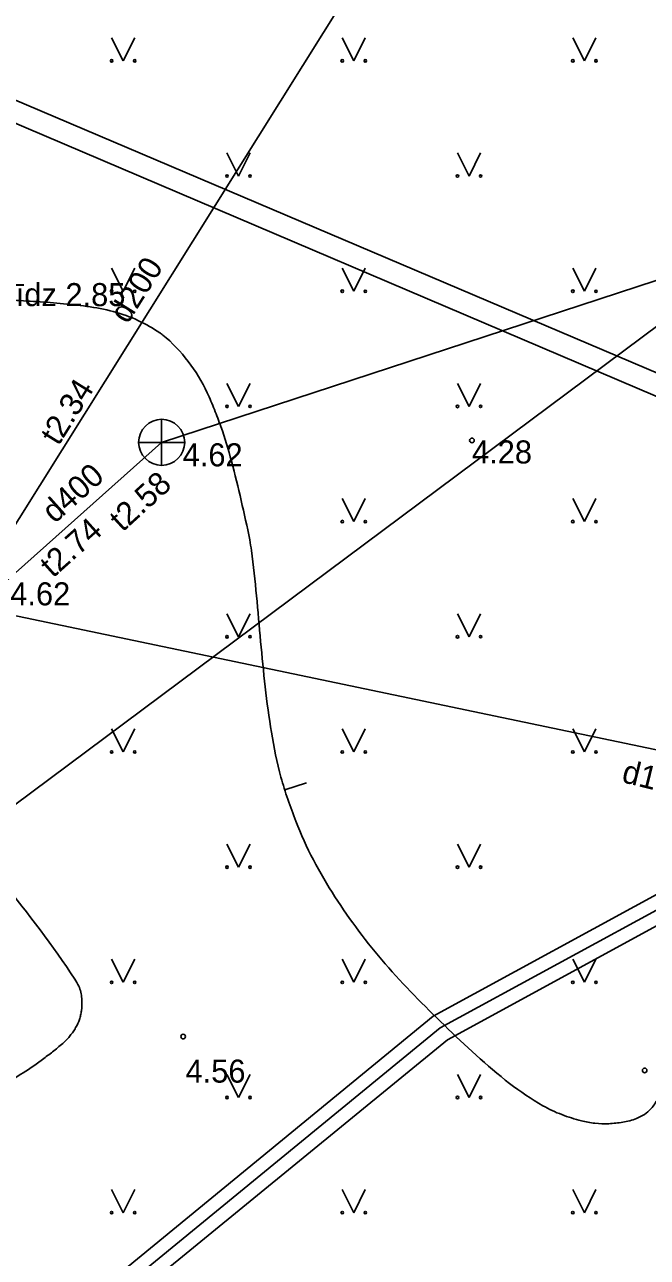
# Model space of a CAD drawing. Extents: x 519536 to 519949, y 326041 to 326519.
# Drawn here: x 519817.86 to 519831.36, y 326164.03 to 326190.79 of the extents above; entities that cross this region are included whole.
import ezdxf

# ---------------------------------------------------------------- set-up
doc = ezdxf.new("R2010")
doc.units = 0
for name, color, linetype in [('GAZE_VADP_ASP1_####_#', 7, 'Continuous'), ('RELJ_AATZ_####_TKST_#', 7, 'Continuous'), ('RELJ_ELEM_####_####_#', 7, 'Continuous'), ('RELJ_HORZ_PAMT_####_#', 7, 'Continuous'), ('SAKT_VADP_NEDR_####_#', 7, 'Continuous'), ('SKAN_ELEM_####_####_#', 7, 'Continuous'), ('SKAN_ELEM_PAST_TKST_#', 7, 'Continuous'), ('SKAN_VADP_PAST_####_#', 7, 'Continuous'), ('SKAN_VADP_PAST_TKST_#', 7, 'Continuous'), ('SKAN_VADP_SPDK_####_#', 7, 'Continuous'), ('TERT_ELEM_####_####_#', 7, 'Continuous')]:
    doc.layers.add(name, color=color, linetype=linetype)

msp = doc.modelspace()

# ---------------------------------------------------------------- linework, layer by layer
at = {"layer": 'GAZE_VADP_ASP1_####_#'}
msp.add_lwpolyline([(519815.202, 326172.026), (519835.655, 326187.288)], dxfattribs=at)
at = {"layer": 'RELJ_ELEM_####_####_#'}
for centre in [(519827.562, 326181.761), (519821.301, 326168.823), (519831.306, 326168.089)]:
    msp.add_circle(centre, 0.05, dxfattribs=at)
at = {"layer": 'RELJ_HORZ_PAMT_####_#'}
msp.add_line((519823.978, 326174.33), (519823.502, 326174.177), dxfattribs=at)
for points in [[(519793.848, 326205.538), (519793.854, 326205.527), (519794.268, 326204.759), (519794.704, 326203.999), (519795.775, 326202.638), (519796.728, 326201.832), (519797.694, 326201.054), (519798.679, 326200.304), (519799.684, 326199.581), (519801.32, 326198.439), (519801.828, 326198.085), (519802.927, 326197.389), (519803.496, 326197.072), (519804.074, 326196.77), (519805.265, 326196.231), (519806.488, 326195.764), (519807.103, 326195.629), (519807.737, 326195.593), (519808.376, 326195.578), (519809.008, 326195.503), (519809.793, 326195.325), (519810.16, 326195.165), (519810.49, 326194.925), (519810.792, 326194.54), (519811.058, 326194.147), (519811.509, 326193.343), (519812.291, 326191.691), (519814.557, 326186.93), (519814.76, 326186.52), (519814.988, 326186.123), (519815.26, 326185.754), (519815.419, 326185.584), (519815.597, 326185.426), (519815.962, 326185.213), (519816.354, 326185.068), (519816.626, 326184.979), (519817.473, 326184.823), (519817.763, 326184.796), (519818.054, 326184.778), (519818.346, 326184.759), (519818.636, 326184.735), (519819.785, 326184.558), (519820.334, 326184.36), (519820.795, 326184.099)], [(519820.795, 326184.099), (519820.858, 326184.049), (519821.821, 326182.797), (519821.978, 326182.43), (519822.118, 326182.061), (519822.348, 326181.308), (519822.747, 326179.605)], [(519822.747, 326179.605), (519822.779, 326179.373), (519822.98, 326177.398), (519823.214, 326175.426), (519823.419, 326174.451), (519823.57, 326173.973), (519823.743, 326173.499), (519824.124, 326172.656), (519824.591, 326171.859), (519825.683, 326170.399), (519826.963, 326169.067), (519828.379, 326167.807), (519829.1, 326167.322), (519829.302, 326167.217), (519829.51, 326167.129), (519829.721, 326167.056), (519829.935, 326166.995), (519830.228, 326166.941), (519830.529, 326166.932), (519830.832, 326166.966), (519831.128, 326167.044), (519831.446, 326167.26), (519831.525, 326167.363), (519831.589, 326167.47), (519831.684, 326167.697), (519831.937, 326168.89), (519831.958, 326169.196), (519831.972, 326169.502), (519831.964, 326170.113), (519831.911, 326170.736), (519831.842, 326171.359), (519831.771, 326171.982), (519831.713, 326172.605), (519831.651, 326173.841), (519831.654, 326174.46), (519831.682, 326175.079), (519831.983, 326176.28), (519832.254, 326176.867), (519832.62, 326177.443), (519833.706, 326178.644), (519834.322, 326179.167), (519834.993, 326179.648), (519835.654, 326180.008), (519836.359, 326180.269), (519837.075, 326180.454), (519837.796, 326180.54), (519838.211, 326180.541), (519838.627, 326180.517), (519839.457, 326180.366), (519841.12, 326179.842), (519842.788, 326179.263), (519843.619, 326179.057), (519844.041, 326178.987), (519844.462, 326178.925), (519845.018, 326178.891), (519845.297, 326178.926), (519845.571, 326179.011), (519845.982, 326179.299), (519846.319, 326179.636), (519846.874, 326180.407), (519847.178, 326180.914), (519847.505, 326181.618)], [(519814.205, 326166.92), (519814.609, 326166.951), (519815.075, 326167.007), (519816.019, 326167.211), (519816.93, 326167.549), (519817.834, 326168.038), (519818.278, 326168.345), (519818.497, 326168.516), (519818.714, 326168.697), (519818.852, 326168.844), (519818.912, 326168.927), (519818.969, 326169.016), (519819.052, 326169.195), (519819.078, 326169.288), (519819.094, 326169.382), (519819.102, 326169.651), (519819.036, 326169.916), (519818.95, 326170.067), (519817.406, 326172.176), (519816.632, 326173.228), (519815.854, 326174.278), (519815.304, 326175.017), (519815.032, 326175.392), (519814.9, 326175.586), (519814.771, 326175.784), (519814.541, 326176.276), (519814.469, 326176.537), (519814.424, 326176.804), (519814.4, 326177.36), (519814.458, 326177.914), (519814.676, 326179.057), (519814.793, 326179.621), (519814.882, 326180.172), (519814.975, 326180.709)]]:
    msp.add_spline(points, degree=3, dxfattribs=at)
at = {"layer": 'SAKT_VADP_NEDR_####_#'}
for p, q in [((519826.72, 326169.268), (519835.492, 326174.051)), ((519826.875, 326169.011), (519836.041, 326174.009)), ((519827.029, 326168.753), (519836.608, 326173.976))]:
    msp.add_line(p, q, dxfattribs=at)
for points in [[(519826.72, 326169.268), (519812.719, 326157.769)], [(519826.875, 326169.011), (519812.917, 326157.57)], [(519827.029, 326168.753), (519813.116, 326157.371)]]:
    msp.add_lwpolyline(points, dxfattribs=at)
at = {"layer": 'SKAN_ELEM_####_####_#'}
for p, q in [((519820.834, 326181.22), (519820.834, 326182.22)), ((519820.334, 326181.72), (519821.334, 326181.72))]:
    msp.add_line(p, q, dxfattribs=at)
msp.add_circle((519820.834, 326181.72), 0.5, dxfattribs=at)
at = {"layer": 'SKAN_VADP_PAST_####_#'}
for p, q in [((519816.661, 326178.339), (519830.888, 326201.089)), ((519816.865, 326178.175), (519820.834, 326181.72)), ((519841.065, 326173.06), (519816.905, 326178.112))]:
    msp.add_line(p, q, dxfattribs=at)
at = {"layer": 'SKAN_VADP_SPDK_####_#'}
for p, q in [((519820.834, 326181.72), (519876.847, 326200.081)), ((519817.266, 326189.314), (519837.685, 326180.623)), ((519817.455, 326188.734), (519837.954, 326179.986))]:
    msp.add_line(p, q, dxfattribs=at)
at = {"layer": 'TERT_ELEM_####_####_#'}
for p, q in [((519819.75, 326190.5), (519820, 326190)), ((519820, 326190), (519820.25, 326190.5)), ((519824.75, 326190.5), (519825, 326190)), ((519825, 326190), (519825.25, 326190.5)), ((519829.75, 326190.5), (519830, 326190)), ((519830, 326190), (519830.25, 326190.5)), ((519822.25, 326188), (519822.5, 326187.5)), ((519822.5, 326187.5), (519822.75, 326188)), ((519827.25, 326188), (519827.5, 326187.5)), ((519827.5, 326187.5), (519827.75, 326188)), ((519819.75, 326185.5), (519820, 326185)), ((519820, 326185), (519820.25, 326185.5)), ((519824.75, 326185.5), (519825, 326185)), ((519825, 326185), (519825.25, 326185.5)), ((519829.75, 326185.5), (519830, 326185)), ((519830, 326185), (519830.25, 326185.5)), ((519822.25, 326183), (519822.5, 326182.5)), ((519822.5, 326182.5), (519822.75, 326183)), ((519827.25, 326183), (519827.5, 326182.5)), ((519827.5, 326182.5), (519827.75, 326183)), ((519824.75, 326180.5), (519825, 326180)), ((519825, 326180), (519825.25, 326180.5)), ((519829.75, 326180.5), (519830, 326180)), ((519830, 326180), (519830.25, 326180.5)), ((519822.25, 326178), (519822.5, 326177.5)), ((519822.5, 326177.5), (519822.75, 326178)), ((519827.25, 326178), (519827.5, 326177.5)), ((519827.5, 326177.5), (519827.75, 326178)), ((519819.75, 326175.5), (519820, 326175)), ((519820, 326175), (519820.25, 326175.5)), ((519824.75, 326175.5), (519825, 326175)), ((519825, 326175), (519825.25, 326175.5)), ((519829.75, 326175.5), (519830, 326175)), ((519830, 326175), (519830.25, 326175.5)), ((519822.25, 326173), (519822.5, 326172.5)), ((519822.5, 326172.5), (519822.75, 326173)), ((519827.25, 326173), (519827.5, 326172.5)), ((519827.5, 326172.5), (519827.75, 326173)), ((519819.75, 326170.5), (519820, 326170)), ((519820, 326170), (519820.25, 326170.5)), ((519824.75, 326170.5), (519825, 326170)), ((519825, 326170), (519825.25, 326170.5)), ((519829.75, 326170.5), (519830, 326170)), ((519830, 326170), (519830.25, 326170.5)), ((519822.25, 326168), (519822.5, 326167.5)), ((519822.5, 326167.5), (519822.75, 326168)), ((519827.25, 326168), (519827.5, 326167.5)), ((519827.5, 326167.5), (519827.75, 326168)), ((519819.75, 326165.5), (519820, 326165)), ((519820, 326165), (519820.25, 326165.5)), ((519824.75, 326165.5), (519825, 326165)), ((519825, 326165), (519825.25, 326165.5)), ((519829.75, 326165.5), (519830, 326165)), ((519830, 326165), (519830.25, 326165.5))]:
    msp.add_line(p, q, dxfattribs=at)
for centre, radius in [((519819.75, 326190), 0.028), ((519820.25, 326190), 0.0263), ((519824.75, 326190), 0.028), ((519825.25, 326190), 0.0263), ((519829.75, 326190), 0.028), ((519830.25, 326190), 0.0263), ((519822.25, 326187.5), 0.028), ((519822.75, 326187.5), 0.0263), ((519827.25, 326187.5), 0.028), ((519827.75, 326187.5), 0.0263), ((519819.75, 326185), 0.028), ((519820.25, 326185), 0.0263), ((519824.75, 326185), 0.028), ((519825.25, 326185), 0.0263), ((519829.75, 326185), 0.028), ((519830.25, 326185), 0.0263), ((519822.25, 326182.5), 0.028), ((519822.75, 326182.5), 0.0263), ((519827.25, 326182.5), 0.028), ((519827.75, 326182.5), 0.0263), ((519824.75, 326180), 0.028), ((519825.25, 326180), 0.0263), ((519829.75, 326180), 0.028), ((519830.25, 326180), 0.0263), ((519822.25, 326177.5), 0.028), ((519822.75, 326177.5), 0.0263), ((519827.25, 326177.5), 0.028), ((519827.75, 326177.5), 0.0263), ((519819.75, 326175), 0.028), ((519820.25, 326175), 0.0263), ((519824.75, 326175), 0.028), ((519825.25, 326175), 0.0263), ((519829.75, 326175), 0.028), ((519830.25, 326175), 0.0263), ((519822.25, 326172.5), 0.028), ((519822.75, 326172.5), 0.0263), ((519827.25, 326172.5), 0.028), ((519827.75, 326172.5), 0.0263), ((519819.75, 326170), 0.028), ((519820.25, 326170), 0.0263), ((519824.75, 326170), 0.028), ((519825.25, 326170), 0.0263), ((519829.75, 326170), 0.028), ((519830.25, 326170), 0.0263), ((519822.25, 326167.5), 0.028), ((519822.75, 326167.5), 0.0263), ((519827.25, 326167.5), 0.028), ((519827.75, 326167.5), 0.0263), ((519819.75, 326165), 0.028), ((519820.25, 326165), 0.0263), ((519824.75, 326165), 0.028), ((519825.25, 326165), 0.0263), ((519829.75, 326165), 0.028), ((519830.25, 326165), 0.0263)]:
    msp.add_circle(centre, radius, dxfattribs=at)

# ---------------------------------------------------------------- texts
at = {"layer": 'RELJ_AATZ_####_TKST_#'}
for s, p in [('4.28', (519827.562, 326181.261)), ('4.56', (519821.351, 326167.823))]:
    msp.add_text(s, height=0.5, dxfattribs=at).set_placement(p)
at = {"layer": 'SKAN_ELEM_PAST_TKST_#'}
for s, p in [('aizb. līdz 2.85', (519815.923, 326184.676)), (' 4.62', (519821.103, 326181.199)), (' 4.62', (519817.365, 326178.182))]:
    msp.add_text(s, height=0.5, dxfattribs=at).set_placement(p)
at = {"layer": 'SKAN_VADP_PAST_TKST_#'}
for s, rotation, p in [('d200', 57.9797, (519820.096, 326184.271)), ('t2.34', 57.9797, (519818.597, 326181.628)), ('d400', 41.7703, (519818.514, 326179.944)), ('t2.58', 42.4363, (519819.986, 326179.759)), ('t2.74', 41.7703, (519818.476, 326178.762)), ('d150', 346.1305, (519830.787, 326174.35))]:
    msp.add_text(s, height=0.5, rotation=rotation, dxfattribs=at).set_placement(p)

doc.saveas('drawing.dxf')
